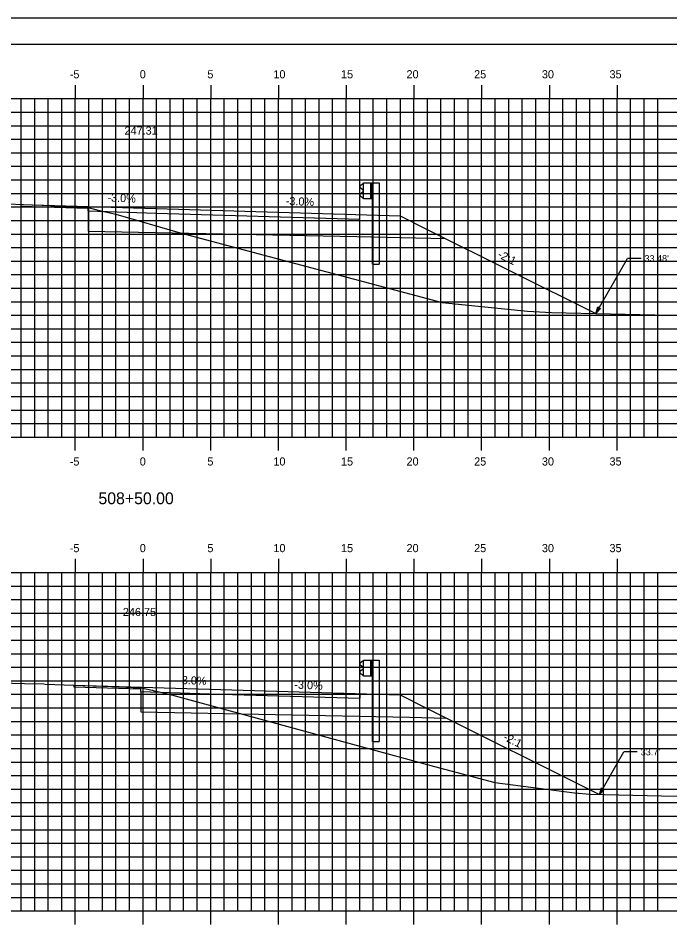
# Model space of a CAD drawing. Extents: x 1170543 to 1177585, y 609599 to 610623.
# Drawn here: x 1171799.7 to 1171847.9, y 609641.6 to 609708.8 of the extents above; entities that cross this region are included whole.
import ezdxf

# ---------------------------------------------------------------- set-up
doc = ezdxf.new("R2010")
doc.units = 0
for name, color, linetype in [('ANNOTATION', 7, 'Continuous'), ('BORDER', 7, 'Continuous'), ('D_Guardrail_Beam_Rt', 7, 'Continuous'), ('D_Roadway_Centerline', 7, 'Continuous'), ('D_Roadway_Centerline_Text', 7, 'Continuous'), ('D_Roadway_FinishedGrade', 7, 'Continuous'), ('H_V ANNOTATION', 7, 'Continuous'), ('MAJOR', 7, 'Continuous'), ('MINOR', 7, 'Continuous'), ('PLOT BOUNDARY', 7, 'Continuous'), ('S_Roadway_Centerline', 7, 'Continuous'), ('SHADING', 7, 'Continuous')]:
    doc.layers.add(name, color=color, linetype=linetype)

msp = doc.modelspace()

# ---------------------------------------------------------------- linework, layer by layer
at = {"layer": 'ANNOTATION'}
for p, q in [((1171842.392, 609686.996), (1171844.735, 609691.066)), ((1171845.735, 609691.066), (1171844.735, 609691.066)), ((1171842.665, 609651.474), (1171844.459, 609654.613)), ((1171845.459, 609654.613), (1171844.459, 609654.613))]:
    msp.add_line(p, q, dxfattribs=at)
for points in [[(1171842.75, 609687.367), (1171842.392, 609686.996), (1171842.534, 609687.492)], [(1171843.022, 609651.846), (1171842.665, 609651.474), (1171842.805, 609651.97)]]:
    msp.add_lwpolyline(points, close=True, dxfattribs=at)
at = {"layer": 'BORDER'}
msp.add_line((1171893.965, 609706.872), (1171733.965, 609706.872), dxfattribs=at)
at = {"layer": 'D_Guardrail_Beam_Rt'}
for p, q in [((1171825.232, 609696.644), (1171825.92, 609696.644)), ((1171825.232, 609695.477), (1171825.232, 609696.644)), ((1171825.753, 609696.644), (1171825.753, 609695.477)), ((1171825.857, 609696.644), (1171825.857, 609695.477)), ((1171825.92, 609696.644), (1171826.391, 609696.644)), ((1171825.92, 609696.644), (1171825.92, 609695.477)), ((1171826.391, 609696.644), (1171826.391, 609690.644)), ((1171825.142, 609696.539), (1171824.999, 609696.439)), ((1171824.999, 609696.296), (1171825.194, 609696.16)), ((1171825.232, 609696.561), (1171825.158, 609696.546)), ((1171825.228, 609696.096), (1171825.228, 609696.026)), ((1171825.194, 609695.961), (1171824.999, 609695.825)), ((1171824.999, 609695.682), (1171825.142, 609695.582)), ((1171825.158, 609695.575), (1171825.232, 609695.561)), ((1171825.92, 609695.477), (1171825.232, 609695.477)), ((1171825.899, 609690.644), (1171825.899, 609695.477)), ((1171825.899, 609690.644), (1171826.391, 609690.644)), ((1171825.142, 609661.285), (1171824.999, 609661.185)), ((1171824.999, 609661.042), (1171825.194, 609660.906)), ((1171825.232, 609661.306), (1171825.158, 609661.292)), ((1171825.232, 609661.389), (1171825.92, 609661.389)), ((1171825.232, 609660.223), (1171825.232, 609661.389)), ((1171825.753, 609661.389), (1171825.753, 609660.223)), ((1171825.857, 609661.389), (1171825.857, 609660.223)), ((1171825.92, 609661.389), (1171826.391, 609661.389)), ((1171825.92, 609661.389), (1171825.92, 609660.223)), ((1171826.391, 609661.389), (1171826.391, 609655.389)), ((1171825.194, 609660.707), (1171824.999, 609660.571)), ((1171824.999, 609660.427), (1171825.142, 609660.327)), ((1171825.228, 609660.841), (1171825.228, 609660.771)), ((1171825.158, 609660.321), (1171825.232, 609660.306)), ((1171825.92, 609660.223), (1171825.232, 609660.223)), ((1171825.899, 609655.389), (1171825.899, 609660.223)), ((1171825.899, 609655.389), (1171826.391, 609655.389))]:
    msp.add_line(p, q, dxfattribs=at)
for centre, major_axis, start_param, end_param in [((1171825.049, 609696.368), (-0.0877, 0), 5.323254, 7.243116), ((1171825.166, 609696.505), (-0.0417, 0), 4.907132, 5.323254), ((1171825.149, 609696.096), (0.0789, 0), 0, 0.959931), ((1171825.149, 609696.026), (0.0789, 0), 5.323254, 6.283185), ((1171825.049, 609695.753), (-0.0877, 0), 5.323254, 7.243116), ((1171825.166, 609695.616), (-0.0417, 0), 0.959931, 1.376053), ((1171825.049, 609661.113), (-0.0877, 0), 5.323254, 7.243116), ((1171825.166, 609661.251), (-0.0417, 0), 4.907132, 5.323254), ((1171825.049, 609660.499), (-0.0877, 0), 5.323254, 7.243116), ((1171825.149, 609660.841), (0.0789, 0), 0, 0.959931), ((1171825.149, 609660.771), (0.0789, 0), 5.323254, 6.283185), ((1171825.166, 609660.361), (-0.0417, 0), 0.959931, 1.376053)]:
    msp.add_ellipse(centre, major_axis=major_axis, ratio=0.995501, start_param=start_param, end_param=end_param, dxfattribs=at)
at = {"layer": 'D_Roadway_FinishedGrade'}
for p, q in [((1171799.94, 609695.057), (1171799.94, 609694.932)), ((1171804.919, 609694.574), (1171804.919, 609694.908)), ((1171824.961, 609693.973), (1171824.961, 609694.306)), ((1171803.867, 609659.552), (1171803.867, 609659.427)), ((1171808.798, 609659.071), (1171808.798, 609659.404)), ((1171824.965, 609658.919), (1171824.965, 609658.586))]:
    msp.add_line(p, q, dxfattribs=at)
for points in [[(1171799.94, 609695.057), (1171809.94, 609694.757), (1171827.951, 609694.217)], [(1171799.94, 609694.932), (1171804.919, 609694.783)], [(1171804.919, 609694.574), (1171809.94, 609694.424), (1171824.961, 609693.973)], [(1171804.919, 609694.574), (1171804.919, 609693.074)], [(1171827.951, 609694.217), (1171829.951, 609693.217), (1171842.392, 609686.996)], [(1171803.867, 609659.552), (1171813.867, 609659.252), (1171827.953, 609658.83)], [(1171803.867, 609659.427), (1171808.798, 609659.279)], [(1171808.798, 609659.071), (1171813.867, 609658.919), (1171824.965, 609658.586)], [(1171808.798, 609659.071), (1171808.798, 609657.571)], [(1171827.953, 609658.83), (1171829.953, 609657.83), (1171842.665, 609651.474)]]:
    msp.add_lwpolyline(points, dxfattribs=at)
at = {"layer": 'MAJOR'}
for p, q in [((1171803.965, 609703.874), (1171803.965, 609702.872)), ((1171808.965, 609703.874), (1171808.965, 609702.872)), ((1171813.965, 609703.874), (1171813.965, 609702.872)), ((1171818.965, 609703.874), (1171818.965, 609702.872)), ((1171823.965, 609703.874), (1171823.965, 609702.872)), ((1171828.965, 609703.874), (1171828.965, 609702.872)), ((1171833.965, 609703.874), (1171833.965, 609702.872)), ((1171838.965, 609703.874), (1171838.965, 609702.872)), ((1171843.965, 609703.874), (1171843.965, 609702.872)), ((1171738.965, 609702.872), (1171878.965, 609702.872)), ((1171738.965, 609702.872), (1171878.965, 609702.872)), ((1171803.965, 609677.872), (1171803.965, 609702.872)), ((1171808.965, 609677.872), (1171808.965, 609702.872)), ((1171813.965, 609677.872), (1171813.965, 609702.872)), ((1171818.965, 609677.872), (1171818.965, 609702.872)), ((1171823.965, 609677.872), (1171823.965, 609702.872)), ((1171828.965, 609677.872), (1171828.965, 609702.872)), ((1171833.965, 609677.872), (1171833.965, 609702.872)), ((1171838.965, 609677.872), (1171838.965, 609702.872)), ((1171843.965, 609677.872), (1171843.965, 609702.872)), ((1171738.965, 609697.872), (1171878.965, 609697.872)), ((1171738.965, 609692.872), (1171878.965, 609692.872)), ((1171738.965, 609687.872), (1171878.965, 609687.872)), ((1171738.965, 609682.872), (1171878.965, 609682.872)), ((1171738.965, 609677.872), (1171878.965, 609677.872)), ((1171738.965, 609677.872), (1171878.965, 609677.872)), ((1171803.965, 609676.87), (1171803.965, 609677.872)), ((1171808.965, 609676.87), (1171808.965, 609677.872)), ((1171813.965, 609676.87), (1171813.965, 609677.872)), ((1171818.965, 609676.87), (1171818.965, 609677.872)), ((1171823.965, 609676.87), (1171823.965, 609677.872)), ((1171828.965, 609676.87), (1171828.965, 609677.872)), ((1171833.965, 609676.87), (1171833.965, 609677.872)), ((1171838.965, 609676.87), (1171838.965, 609677.872)), ((1171843.965, 609676.87), (1171843.965, 609677.872)), ((1171803.965, 609668.874), (1171803.965, 609667.872)), ((1171808.965, 609668.874), (1171808.965, 609667.872)), ((1171813.965, 609668.874), (1171813.965, 609667.872)), ((1171818.965, 609668.874), (1171818.965, 609667.872)), ((1171823.965, 609668.874), (1171823.965, 609667.872)), ((1171828.965, 609668.874), (1171828.965, 609667.872)), ((1171833.965, 609668.874), (1171833.965, 609667.872)), ((1171838.965, 609668.874), (1171838.965, 609667.872)), ((1171843.965, 609668.874), (1171843.965, 609667.872)), ((1171738.965, 609667.872), (1171878.965, 609667.872)), ((1171738.965, 609667.872), (1171878.965, 609667.872)), ((1171803.965, 609642.872), (1171803.965, 609667.872)), ((1171808.965, 609642.872), (1171808.965, 609667.872)), ((1171813.965, 609642.872), (1171813.965, 609667.872)), ((1171818.965, 609642.872), (1171818.965, 609667.872)), ((1171823.965, 609642.872), (1171823.965, 609667.872)), ((1171828.965, 609642.872), (1171828.965, 609667.872)), ((1171833.965, 609642.872), (1171833.965, 609667.872)), ((1171838.965, 609642.872), (1171838.965, 609667.872)), ((1171843.965, 609642.872), (1171843.965, 609667.872)), ((1171738.965, 609662.872), (1171878.965, 609662.872)), ((1171738.965, 609657.872), (1171878.965, 609657.872)), ((1171738.965, 609652.872), (1171878.965, 609652.872)), ((1171738.965, 609647.872), (1171878.965, 609647.872)), ((1171738.965, 609642.872), (1171878.965, 609642.872)), ((1171738.965, 609642.872), (1171878.965, 609642.872)), ((1171803.965, 609641.87), (1171803.965, 609642.872)), ((1171808.965, 609641.87), (1171808.965, 609642.872)), ((1171813.965, 609641.87), (1171813.965, 609642.872)), ((1171818.965, 609641.87), (1171818.965, 609642.872)), ((1171823.965, 609641.87), (1171823.965, 609642.872)), ((1171828.965, 609641.87), (1171828.965, 609642.872)), ((1171833.965, 609641.87), (1171833.965, 609642.872)), ((1171838.965, 609641.87), (1171838.965, 609642.872)), ((1171843.965, 609641.87), (1171843.965, 609642.872))]:
    msp.add_line(p, q, dxfattribs=at)
at = {"layer": 'MINOR'}
for p, q in [((1171799.965, 609677.872), (1171799.965, 609702.872)), ((1171800.965, 609677.872), (1171800.965, 609702.872)), ((1171801.965, 609677.872), (1171801.965, 609702.872)), ((1171802.965, 609677.872), (1171802.965, 609702.872)), ((1171804.965, 609677.872), (1171804.965, 609702.872)), ((1171805.965, 609677.872), (1171805.965, 609702.872)), ((1171806.965, 609677.872), (1171806.965, 609702.872)), ((1171807.965, 609677.872), (1171807.965, 609702.872)), ((1171809.965, 609677.872), (1171809.965, 609702.872)), ((1171810.965, 609677.872), (1171810.965, 609702.872)), ((1171811.965, 609677.872), (1171811.965, 609702.872)), ((1171812.965, 609677.872), (1171812.965, 609702.872)), ((1171814.965, 609677.872), (1171814.965, 609702.872)), ((1171815.965, 609677.872), (1171815.965, 609702.872)), ((1171816.965, 609677.872), (1171816.965, 609702.872)), ((1171817.965, 609677.872), (1171817.965, 609702.872)), ((1171819.965, 609677.872), (1171819.965, 609702.872)), ((1171820.965, 609677.872), (1171820.965, 609702.872)), ((1171821.965, 609677.872), (1171821.965, 609702.872)), ((1171822.965, 609677.872), (1171822.965, 609702.872)), ((1171824.965, 609677.872), (1171824.965, 609702.872)), ((1171825.965, 609677.872), (1171825.965, 609702.872)), ((1171826.965, 609677.872), (1171826.965, 609702.872)), ((1171827.965, 609677.872), (1171827.965, 609702.872)), ((1171829.965, 609677.872), (1171829.965, 609702.872)), ((1171830.965, 609677.872), (1171830.965, 609702.872)), ((1171831.965, 609677.872), (1171831.965, 609702.872)), ((1171832.965, 609677.872), (1171832.965, 609702.872)), ((1171834.965, 609677.872), (1171834.965, 609702.872)), ((1171835.965, 609677.872), (1171835.965, 609702.872)), ((1171836.965, 609677.872), (1171836.965, 609702.872)), ((1171837.965, 609677.872), (1171837.965, 609702.872)), ((1171839.965, 609677.872), (1171839.965, 609702.872)), ((1171840.965, 609677.872), (1171840.965, 609702.872)), ((1171841.965, 609677.872), (1171841.965, 609702.872)), ((1171842.965, 609677.872), (1171842.965, 609702.872)), ((1171844.965, 609677.872), (1171844.965, 609702.872)), ((1171845.965, 609677.872), (1171845.965, 609702.872)), ((1171846.965, 609677.872), (1171846.965, 609702.872)), ((1171738.965, 609701.872), (1171878.965, 609701.872)), ((1171738.965, 609700.872), (1171878.965, 609700.872)), ((1171738.965, 609699.872), (1171878.965, 609699.872)), ((1171738.965, 609698.872), (1171878.965, 609698.872)), ((1171738.965, 609696.872), (1171878.965, 609696.872)), ((1171738.965, 609695.872), (1171878.965, 609695.872)), ((1171738.965, 609694.872), (1171878.965, 609694.872)), ((1171738.965, 609693.872), (1171878.965, 609693.872)), ((1171738.965, 609691.872), (1171878.965, 609691.872)), ((1171738.965, 609690.872), (1171878.965, 609690.872)), ((1171738.965, 609689.872), (1171878.965, 609689.872)), ((1171738.965, 609688.872), (1171878.965, 609688.872)), ((1171738.965, 609686.872), (1171878.965, 609686.872)), ((1171738.965, 609685.872), (1171878.965, 609685.872)), ((1171738.965, 609684.872), (1171878.965, 609684.872)), ((1171738.965, 609683.872), (1171878.965, 609683.872)), ((1171738.965, 609681.872), (1171878.965, 609681.872)), ((1171738.965, 609680.872), (1171878.965, 609680.872)), ((1171738.965, 609679.872), (1171878.965, 609679.872)), ((1171738.965, 609678.872), (1171878.965, 609678.872)), ((1171799.965, 609642.872), (1171799.965, 609667.872)), ((1171800.965, 609642.872), (1171800.965, 609667.872)), ((1171801.965, 609642.872), (1171801.965, 609667.872)), ((1171802.965, 609642.872), (1171802.965, 609667.872)), ((1171804.965, 609642.872), (1171804.965, 609667.872)), ((1171805.965, 609642.872), (1171805.965, 609667.872)), ((1171806.965, 609642.872), (1171806.965, 609667.872)), ((1171807.965, 609642.872), (1171807.965, 609667.872)), ((1171809.965, 609642.872), (1171809.965, 609667.872)), ((1171810.965, 609642.872), (1171810.965, 609667.872)), ((1171811.965, 609642.872), (1171811.965, 609667.872)), ((1171812.965, 609642.872), (1171812.965, 609667.872)), ((1171814.965, 609642.872), (1171814.965, 609667.872)), ((1171815.965, 609642.872), (1171815.965, 609667.872)), ((1171816.965, 609642.872), (1171816.965, 609667.872)), ((1171817.965, 609642.872), (1171817.965, 609667.872)), ((1171819.965, 609642.872), (1171819.965, 609667.872)), ((1171820.965, 609642.872), (1171820.965, 609667.872)), ((1171821.965, 609642.872), (1171821.965, 609667.872)), ((1171822.965, 609642.872), (1171822.965, 609667.872)), ((1171824.965, 609642.872), (1171824.965, 609667.872)), ((1171825.965, 609642.872), (1171825.965, 609667.872)), ((1171826.965, 609642.872), (1171826.965, 609667.872)), ((1171827.965, 609642.872), (1171827.965, 609667.872)), ((1171829.965, 609642.872), (1171829.965, 609667.872)), ((1171830.965, 609642.872), (1171830.965, 609667.872)), ((1171831.965, 609642.872), (1171831.965, 609667.872)), ((1171832.965, 609642.872), (1171832.965, 609667.872)), ((1171834.965, 609642.872), (1171834.965, 609667.872)), ((1171835.965, 609642.872), (1171835.965, 609667.872)), ((1171836.965, 609642.872), (1171836.965, 609667.872)), ((1171837.965, 609642.872), (1171837.965, 609667.872)), ((1171839.965, 609642.872), (1171839.965, 609667.872)), ((1171840.965, 609642.872), (1171840.965, 609667.872)), ((1171841.965, 609642.872), (1171841.965, 609667.872)), ((1171842.965, 609642.872), (1171842.965, 609667.872)), ((1171844.965, 609642.872), (1171844.965, 609667.872)), ((1171845.965, 609642.872), (1171845.965, 609667.872)), ((1171846.965, 609642.872), (1171846.965, 609667.872)), ((1171738.965, 609666.872), (1171878.965, 609666.872)), ((1171738.965, 609665.872), (1171878.965, 609665.872)), ((1171738.965, 609664.872), (1171878.965, 609664.872)), ((1171738.965, 609663.872), (1171878.965, 609663.872)), ((1171738.965, 609661.872), (1171878.965, 609661.872)), ((1171738.965, 609660.872), (1171878.965, 609660.872)), ((1171738.965, 609659.872), (1171878.965, 609659.872)), ((1171738.965, 609658.872), (1171878.965, 609658.872)), ((1171738.965, 609656.872), (1171878.965, 609656.872)), ((1171738.965, 609655.872), (1171878.965, 609655.872)), ((1171738.965, 609654.872), (1171878.965, 609654.872)), ((1171738.965, 609653.872), (1171878.965, 609653.872)), ((1171738.965, 609651.872), (1171878.965, 609651.872)), ((1171738.965, 609650.872), (1171878.965, 609650.872)), ((1171738.965, 609649.872), (1171878.965, 609649.872)), ((1171738.965, 609648.872), (1171878.965, 609648.872)), ((1171738.965, 609646.872), (1171878.965, 609646.872)), ((1171738.965, 609645.872), (1171878.965, 609645.872)), ((1171738.965, 609644.872), (1171878.965, 609644.872)), ((1171738.965, 609643.872), (1171878.965, 609643.872))]:
    msp.add_line(p, q, dxfattribs=at)
at = {"layer": 'PLOT BOUNDARY'}
msp.add_lwpolyline([(1171725.872, 609598.813), (1171895.872, 609598.813), (1171895.872, 609708.813), (1171725.872, 609708.813)], close=True, dxfattribs=at)
at = {"layer": 'S_Roadway_Centerline'}
for points in [[(1171797.809, 609695.141), (1171800.141, 609695.049), (1171802.825, 609694.943), (1171802.914, 609694.939), (1171804.919, 609694.838), (1171805.483, 609694.683), (1171805.969, 609694.559), (1171806.947, 609694.327), (1171811.706, 609692.954), (1171831.043, 609687.802), (1171837.359, 609687.179), (1171839.116, 609687.068), (1171860.907, 609686.59), (1171870.446, 609686.498), (1171878.328, 609686.508), (1171878.965, 609686.493)], [(1171796.627, 609659.776), (1171800.213, 609659.677), (1171801.64, 609659.637), (1171801.751, 609659.633), (1171806.653, 609659.445), (1171808.747, 609659.357), (1171808.797, 609659.355), (1171808.813, 609659.352), (1171809.672, 609659.174), (1171809.725, 609659.162), (1171810.802, 609658.916), (1171830.482, 609653.54), (1171834.936, 609652.352), (1171840.812, 609651.604), (1171841.988, 609651.488), (1171847.237, 609651.379), (1171874.016, 609651.082), (1171878.965, 609650.962)]]:
    msp.add_lwpolyline(points, dxfattribs=at)
at = {"layer": 'SHADING'}
for points in [[(1171804.919, 609693.074), (1171824.754, 609692.678), (1171831.291, 609692.547)], [(1171808.798, 609657.571), (1171828.633, 609657.174), (1171831.374, 609657.119)]]:
    msp.add_lwpolyline(points, dxfattribs=at)

# ---------------------------------------------------------------- texts
at = {"layer": 'ANNOTATION'}
for s, rotation, p in [('-3.0%', 357.47862, (1171806.327, 609695.281)), ('-3.0%', 357.48825, (1171819.49, 609695.024)), ('-2:1', 333.32913, (1171835.097, 609691.18)), ('-3.0%', 357.69218, (1171811.55, 609659.644)), ('-3.0%', 357.69785, (1171820.128, 609659.299)), ('-2:1', 333.34837, (1171835.517, 609655.524))]:
    msp.add_text(s, height=0.6, rotation=rotation, dxfattribs=at).set_placement(p)
for s, p in [("33.48'", (1171845.985, 609690.816)), ("33.7'", (1171845.709, 609654.363))]:
    msp.add_text(s, height=0.5, dxfattribs=at).set_placement(p)
at = {"layer": 'D_Roadway_Centerline'}
for s, p in [('C', (1171808.96, 609695.179)), ('L', (1171808.965, 609695.172)), ('C', (1171808.96, 609659.622)), ('L', (1171808.965, 609659.615))]:
    msp.add_text(s, height=0.0146, dxfattribs=at).set_placement(p)
at = {"layer": 'D_Roadway_Centerline_Text'}
for s, p in [('247.31', (1171807.595, 609700.211)), ('246.75', (1171807.474, 609664.654))]:
    msp.add_text(s, height=0.6, dxfattribs=at).set_placement(p)
at = {"layer": 'H_V ANNOTATION'}
for s, height, p in [('-5', 0.6, (1171803.555, 609704.372)), ('0', 0.6, (1171808.724, 609704.372)), ('5', 0.6, (1171813.716, 609704.372)), ('10', 0.6, (1171818.59, 609704.372)), ('15', 0.6, (1171823.582, 609704.372)), ('20', 0.6, (1171828.419, 609704.372)), ('25', 0.6, (1171833.411, 609704.372)), ('30', 0.6, (1171838.414, 609704.372)), ('35', 0.6, (1171843.406, 609704.372)), ('-5', 0.6, (1171803.555, 609675.772)), ('0', 0.6, (1171808.724, 609675.772)), ('5', 0.6, (1171813.716, 609675.772)), ('10', 0.6, (1171818.59, 609675.772)), ('15', 0.6, (1171823.582, 609675.772)), ('20', 0.6, (1171828.419, 609675.772)), ('25', 0.6, (1171833.411, 609675.772)), ('30', 0.6, (1171838.414, 609675.772)), ('35', 0.6, (1171843.406, 609675.772)), ('508+50.00', 0.875, (1171805.672, 609672.915)), ('-5', 0.6, (1171803.555, 609669.372)), ('0', 0.6, (1171808.724, 609669.372)), ('5', 0.6, (1171813.716, 609669.372)), ('10', 0.6, (1171818.59, 609669.372)), ('15', 0.6, (1171823.582, 609669.372)), ('20', 0.6, (1171828.419, 609669.372)), ('25', 0.6, (1171833.411, 609669.372)), ('30', 0.6, (1171838.414, 609669.372)), ('35', 0.6, (1171843.406, 609669.372))]:
    msp.add_text(s, height=height, dxfattribs=at).set_placement(p)

doc.saveas('drawing.dxf')
